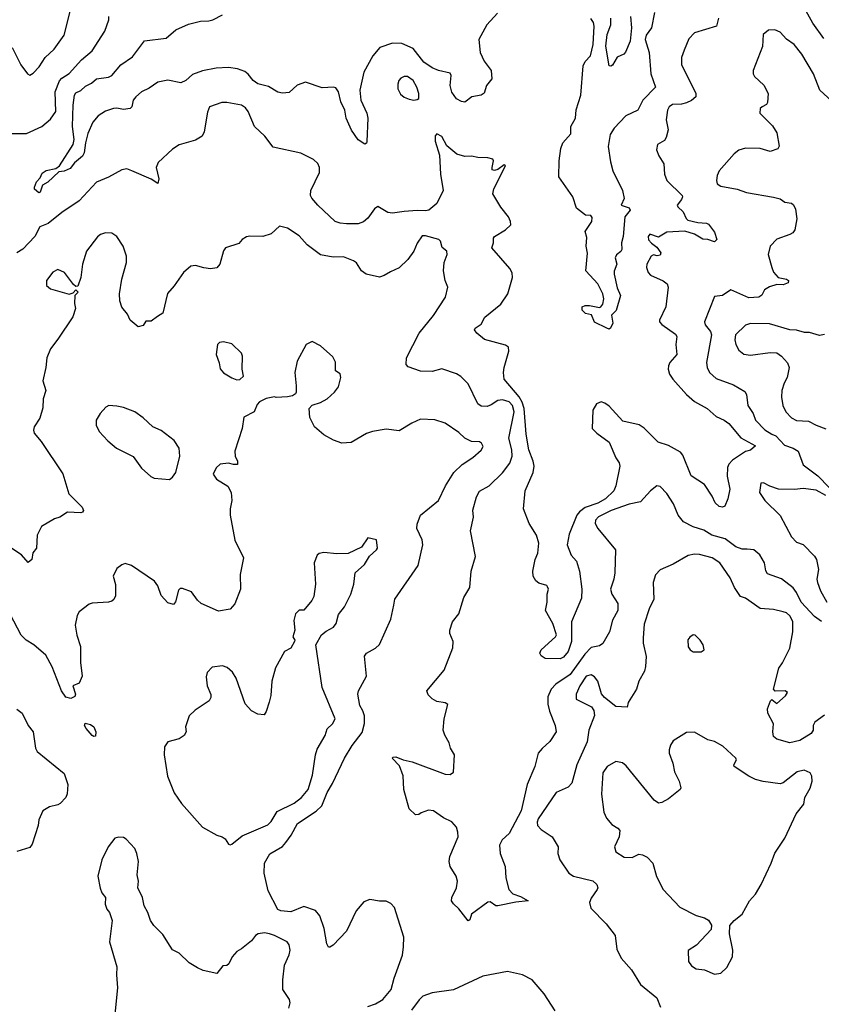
# Model space of a CAD drawing. Extents: x 2133461 to 2293071, y 753526 to 916327.
# Tile 405 of 459: x 2254413 to 2259296, y 870375 to 876375. Entities that reach past the tile are written whole.
import ezdxf

# ---------------------------------------------------------------- set-up
doc = ezdxf.new("R2010")
doc.units = 0

msp = doc.modelspace()

# ---------------------------------------------------------------- linework, layer by layer
at = {"layer": '0CON10XD'}
for points in [[(2254367.5, 876205), (2254420.6, 876100.6), (2254461.2, 876045), (2254475, 876036.7), (2254495, 876048.8), (2254532, 876088), (2254568.9, 876145), (2254622.2, 876195), (2254685, 876282), (2254720, 876425)], [(2259311.8, 876261.8), (2259244.5, 876355), (2259194.5, 876445)], [(2254361.4, 875681.4), (2254455, 875682.5), (2254548.8, 875725), (2254600.6, 875769.4), (2254632.5, 875815), (2254629.2, 875935), (2254655, 876002.5), (2254670.3, 876019.7), (2254715, 876048.5), (2254789.6, 876130.4), (2254855, 876185.7), (2254932.2, 876305), (2254955.5, 876374.5), (2254955.6, 876395)], [(2257323.3, 876415), (2257258.5, 876345), (2257210.9, 876255), (2257219.1, 876175), (2257243, 876123), (2257285, 876066.7), (2257288.8, 876015), (2257256.7, 875975), (2257241.7, 875928.3), (2257225, 875916.2), (2257167.5, 875905), (2257125, 875873.8), (2257105, 875876.2), (2257075, 875894), (2257045, 875933.8), (2257035.5, 875974.5), (2257041.9, 876035), (2257035, 876050), (2256965, 876065.4), (2256925, 876081.3), (2256875, 876116.8), (2256810.3, 876200.3), (2256741.1, 876231.1), (2256685, 876233.2), (2256606.5, 876205), (2256563.8, 876155), (2256509.1, 876055), (2256484.6, 875945), (2256490.4, 875885), (2256527.5, 875805), (2256534.2, 875775), (2256527.7, 875632.3), (2256525, 875622.5), (2256515, 875616.7), (2256475, 875642.9), (2256435, 875701.2), (2256401.9, 875775), (2256394.4, 875825), (2256370.4, 875875), (2256355.3, 875935.3), (2256339.2, 875959.2), (2256325, 875963.8), (2256255, 875959.8), (2256155, 875994.2), (2256104.3, 875975.7), (2256055, 875931.4), (2256015, 875926.7), (2255985, 875933.5), (2255928.9, 875968.9), (2255864.8, 875984.8), (2255835, 876005.8), (2255805, 876044.1), (2255785, 876058.9), (2255740.8, 876075), (2255685, 876084.8), (2255610.6, 876079.4), (2255526.4, 876063.6), (2255465, 876040.5), (2255424.5, 876005.5), (2255395, 875990.8), (2255315, 876006.9), (2255253.8, 875995), (2255201.7, 875958.3), (2255155.7, 875935), (2255120.6, 875905), (2255104.4, 875885), (2255095.4, 875844.6), (2255086.2, 875833.8), (2255045, 875827.3), (2255005, 875836.4), (2254985, 875834.5), (2254935, 875817.7), (2254890.3, 875789.8), (2254858.9, 875751.1), (2254827.4, 875682.6), (2254813.1, 875625), (2254806.7, 875565), (2254796.1, 875543.9), (2254746.9, 875503.1), (2254720.5, 875469.5), (2254685, 875452), (2254651.7, 875448.3), (2254584, 875386), (2254552.1, 875367.9), (2254537.5, 875325), (2254529.3, 875320.7), (2254503.6, 875343.6), (2254502.5, 875355), (2254515, 875388), (2254537.7, 875412.3), (2254549.1, 875440.9), (2254574, 875456), (2254632.4, 875467.6), (2254655, 875484), (2254739.4, 875615), (2254744.4, 875645), (2254734.7, 875724.7), (2254739.7, 875855), (2254747.5, 875915), (2254755, 875929.2), (2254785, 875944), (2254815, 875971.1), (2254850.8, 875989.2), (2254881.2, 876015), (2254955, 876025.7), (2254974.6, 876035.4), (2255029.3, 876100.7), (2255100.5, 876149.5), (2255174.4, 876245.6), (2255305, 876262.7), (2255365, 876314), (2255442.3, 876347.7), (2255515, 876367.1), (2255565, 876368.1), (2255588.8, 876375), (2255648.6, 876405)], [(2258670, 876385), (2258658, 876335), (2258523.3, 876295), (2258490.3, 876259.7), (2258460.7, 876189.3), (2258445.7, 876144.3), (2258445, 876102.5), (2258532.5, 875925), (2258532.5, 875905), (2258506.7, 875883.3), (2258475, 875868), (2258445, 875860.4), (2258389.2, 875859.2), (2258370.6, 875845), (2258359.1, 875825), (2258350.7, 875765), (2258362.9, 875705), (2258352.2, 875657.8), (2258341.3, 875638.7), (2258298, 875615), (2258291.7, 875581.7), (2258305.8, 875545), (2258336.3, 875496.3), (2258342.1, 875435), (2258355.7, 875395.7), (2258448.6, 875305), (2258451.4, 875295), (2258445, 875278.8), (2258418, 875245), (2258422, 875235), (2258455, 875205.4), (2258473.1, 875163.1), (2258483.9, 875153.9), (2258545, 875139.3), (2258596.4, 875136.4), (2258609.5, 875129.5), (2258645, 875080.8), (2258660.3, 875035), (2258645, 875022.2), (2258605, 875036.7), (2258575, 875038.8), (2258525, 875068.2), (2258465, 875087.3), (2258355, 875079.6), (2258305, 875050), (2258252, 875068), (2258242, 875055), (2258244.5, 875034.5), (2258262.6, 875012.6), (2258295, 874990), (2258318.2, 874955), (2258315, 874941.4), (2258296.4, 874936.4), (2258275, 874941.9), (2258259.2, 874935), (2258232.9, 874885), (2258231.1, 874865), (2258242.1, 874835), (2258255, 874818.9), (2258333.8, 874783.8), (2258356.5, 874765), (2258364.2, 874745.8), (2258348.5, 874625), (2258311.2, 874545), (2258311.5, 874535), (2258325, 874517.3), (2258408, 874458), (2258416.2, 874445), (2258409.6, 874395), (2258415.8, 874335), (2258374.6, 874285.4), (2258365.6, 874265), (2258363.8, 874245), (2258371.8, 874215), (2258391.5, 874185), (2258475, 874091.5), (2258525, 874048.9), (2258602, 874005), (2258656.4, 873956.4), (2258705, 873935.6), (2258733.8, 873915), (2258806.8, 873826.8), (2258895, 873777.5), (2258865, 873752.5), (2258835, 873744), (2258755, 873690.8), (2258733.1, 873666.9), (2258724.6, 873645.4), (2258724, 873594), (2258739.1, 873515), (2258727.5, 873455), (2258708.4, 873411.6), (2258695, 873405.5), (2258675, 873409.6), (2258650.6, 873430.6), (2258632.4, 873472.4), (2258585, 873542), (2258504.4, 873595), (2258452.2, 873722.2), (2258439.7, 873739.7), (2258365, 873780), (2258301.7, 873801.7), (2258216.7, 873886.7), (2258187.4, 873907.4), (2258088.3, 873928.3), (2258005, 874019.4), (2257978.3, 874038.3), (2257955, 874045.6), (2257926.4, 874033.6), (2257904.3, 873995), (2257901.4, 873885), (2257929.2, 873855), (2258005, 873800.8), (2258044.3, 873705), (2258064.2, 873675), (2258069.4, 873655), (2258045.5, 873535), (2258032.7, 873505), (2257981.1, 873455), (2257935, 873429.1), (2257857.4, 873402.6), (2257823, 873377), (2257807.2, 873355), (2257760.2, 873239.8), (2257748.2, 873175), (2257771.7, 873111.7), (2257805, 873076), (2257822.9, 873015), (2257837.5, 872905), (2257835, 872850), (2257773.9, 872706.1), (2257773.8, 872585), (2257754.2, 872525), (2257725, 872490), (2257705, 872480), (2257615, 872482), (2257589.3, 872499.3), (2257582.5, 872515), (2257590, 872535), (2257676.4, 872613.6), (2257683, 872627), (2257660, 872695), (2257616.7, 872775), (2257626.9, 872825), (2257626.1, 872873.9), (2257633.8, 872905), (2257629.5, 872919.5), (2257625, 872926.7), (2257575, 872942.5), (2257557.5, 872955), (2257540.8, 872985), (2257540, 873015), (2257554.3, 873085.7), (2257570, 873125), (2257576, 873185), (2257561.2, 873235), (2257516, 873305), (2257482, 873395), (2257492.9, 873505), (2257541.1, 873615), (2257546.5, 873655), (2257542.1, 873685), (2257514.7, 873754.7), (2257499.2, 873849.2), (2257486.8, 874005), (2257474.2, 874044.2), (2257456.1, 874076.1), (2257365.5, 874185), (2257360.5, 874225), (2257365.5, 874255), (2257392.9, 874355), (2257390.5, 874380.5), (2257372.3, 874392.3), (2257245, 874427.1), (2257198.8, 874465), (2257183.8, 874485), (2257187.5, 874495), (2257225, 874520), (2257247.3, 874562.7), (2257345, 874640.8), (2257386.4, 874705), (2257414.4, 874805), (2257412.4, 874832.4), (2257398.9, 874858.9), (2257290, 874985), (2257300, 875015), (2257299.2, 875045), (2257305.8, 875055), (2257373.3, 875095), (2257404.3, 875125), (2257402.9, 875145), (2257390, 875175), (2257345, 875232.5), (2257294.6, 875315), (2257301.1, 875345), (2257373.3, 875485), (2257365, 875491.2), (2257326.7, 875463.3), (2257305, 875456), (2257291.2, 875461.2), (2257290.8, 875475), (2257300, 875515), (2257296.1, 875526.1), (2257264.5, 875534.5), (2257205, 875535.4), (2257165, 875543.6), (2257125, 875541.2), (2257076.4, 875556.4), (2257015.7, 875605.7), (2256985, 875663.8), (2256955, 875680), (2256943.3, 875666.7), (2256944, 875635), (2256970.7, 875550.7), (2256975.7, 875435), (2256992, 875335), (2256955, 875256.2), (2256905, 875215.6), (2256885, 875210.4), (2256835, 875213.2), (2256755, 875206.8), (2256685, 875195.6), (2256655, 875200.8), (2256593.9, 875236.1), (2256575, 875222.5), (2256534, 875165), (2256507.4, 875142.6), (2256475, 875132.2), (2256405, 875130.5), (2256364.7, 875134.7), (2256335, 875146.5), (2256228.6, 875245), (2256192.5, 875287.5), (2256184.4, 875305), (2256186.9, 875335), (2256239.4, 875445), (2256239.2, 875475), (2256229.1, 875499.1), (2256202.7, 875522.7), (2256125, 875562.5), (2255958.2, 875598.2), (2255907.1, 875665), (2255842.9, 875725), (2255805, 875816.2), (2255788.9, 875838.9), (2255765, 875854.2), (2255675, 875870), (2255645, 875871.2), (2255570, 875845), (2255557.3, 875812.7), (2255537.9, 875692.1), (2255524.2, 875665.8), (2255485, 875641.2), (2255385, 875612.5), (2255343.3, 875586.7), (2255256.7, 875505), (2255244.3, 875475), (2255260.6, 875405), (2255255, 875377.5), (2255215, 875402.9), (2255096.2, 875453.8)], [(2258281.1, 876418.9), (2258261.1, 876325), (2258229.8, 876280.2), (2258224.1, 876255), (2258248.6, 876175), (2258257.3, 876045), (2258285.7, 875965), (2258209.1, 875885), (2258178.6, 875825), (2258105, 875789.2), (2258035, 875714.2), (2258010.9, 875675), (2257997.9, 875602.1), (2258011.7, 875508.3), (2258026.1, 875453.9), (2258086, 875335), (2258095.8, 875285), (2258077.5, 875245), (2258125, 875229.2), (2258131.4, 875215), (2258100.5, 875175), (2258090, 875055), (2258078.6, 875015), (2258080.9, 874975), (2258075, 874962.9), (2258048.3, 874941.7), (2258040.8, 874925), (2258051.4, 874885), (2258035, 874842.5), (2258034.4, 874825), (2258052.3, 874742.3), (2258073.1, 874695), (2258047.4, 874602.6), (2258018.8, 874575), (2258026.7, 874525), (2258012.5, 874495), (2258005, 874490), (2257990, 874495), (2257915, 874532.5), (2257896.4, 874576.4), (2257860, 874585), (2257840, 874605), (2257840, 874625), (2257857, 874633), (2257885, 874633.8), (2257945, 874622), (2257954.2, 874625.8), (2257965, 874642.5), (2257971.9, 874675), (2257965.6, 874705), (2257936, 874765), (2257861.2, 874845), (2257872.9, 874952.9), (2257864.3, 874995), (2257867.3, 875047.3), (2257858.8, 875085), (2257898.1, 875145), (2257900, 875170), (2257891.7, 875181.7), (2257860, 875185), (2257806.1, 875226.1), (2257782, 875295), (2257697.1, 875417.1), (2257700, 875515), (2257710, 875590), (2257722.5, 875625), (2257769.8, 875680.2), (2257770.8, 875725), (2257798.1, 875775), (2257803.2, 875826.8), (2257831.8, 875915), (2257846.4, 876095), (2257858.8, 876121.2), (2257890, 876155), (2257906.8, 876225), (2257913.3, 876335), (2257908.7, 876358.7), (2257891.7, 876381.7)], [(2258134.7, 876395), (2258140.9, 876325), (2258132.9, 876245), (2258103, 876177), (2258092.5, 876165), (2258053.6, 876146.4), (2258025, 876099.2), (2258015, 876092.5), (2258004.5, 876094.5), (2257983.5, 876215), (2257992.2, 876285), (2258015.3, 876344.8), (2258014.8, 876384.8)], [(2259387.1, 875855), (2259287.5, 875945), (2259248.2, 876045), (2259177.5, 876165), (2259131.4, 876225), (2259085, 876255.8), (2259045, 876300), (2259013.6, 876313.6), (2258975, 876312.2), (2258941.4, 876285), (2258937.9, 876212.1), (2258882, 876065), (2258881.2, 876045), (2258889.5, 876029.5), (2258947.3, 875977.3), (2258973.3, 875925), (2258969.5, 875870.5), (2258961.7, 875858.3), (2258936.4, 875843.6), (2258923.3, 875835), (2258922.5, 875805), (2258999.1, 875729.1), (2259026, 875685), (2259040, 875605), (2259030.7, 875589.3), (2258985, 875571.2), (2258925, 875590), (2258835, 875592.5), (2258795, 875580), (2258765, 875558.8), (2258675, 875454.2), (2258662.5, 875425), (2258658.2, 875395), (2258662.7, 875375), (2258685, 875360.8), (2258783.6, 875343.6), (2258841.3, 875321.3), (2259005, 875294), (2259045, 875283.3), (2259075, 875263.3), (2259115, 875258), (2259127.8, 875247.8), (2259139.8, 875219.8), (2259147.5, 875162.5), (2259135.7, 875095), (2259123, 875077), (2259105, 875065.6), (2259025, 875038.9), (2258985.6, 874995), (2258972.1, 874945), (2258994.3, 874864.3), (2259005, 874836.7), (2259034.1, 874804.1), (2259085, 874793.8), (2259096.2, 874785), (2259095, 874771.2), (2259065, 874758.6), (2259025, 874762.2), (2258981.8, 874748.2), (2258951, 874729), (2258933.3, 874696.7), (2258915, 874684.6), (2258855, 874681.1), (2258745, 874730), (2258695, 874693.8), (2258645, 874687.5), (2258584.4, 874535), (2258588.1, 874515), (2258621.4, 874475), (2258626.9, 874455), (2258597.2, 874287.2), (2258601.5, 874255), (2258614.4, 874225), (2258655, 874188.9), (2258760.7, 874150.7), (2258830.5, 874110.5), (2258840.9, 874090.9), (2258848.2, 874025), (2258881.8, 873975), (2258895.3, 873935.3), (2258951.5, 873875), (2258995, 873848.9), (2259018.5, 873838.5), (2259072.2, 873782.2), (2259125, 873764.5), (2259155, 873745.6), (2259185, 873662.9), (2259274.6, 873594.6), (2259344.1, 873524.1)], [(2256815, 875885.7), (2256835, 875890), (2256844, 875896), (2256845.6, 875925), (2256832.2, 875965), (2256809.5, 876005), (2256775, 876029.5), (2256755, 876030), (2256735, 876019.2), (2256723.1, 876005), (2256717.3, 875982.7), (2256717.1, 875955), (2256732.4, 875922.4), (2256755, 875903.1), (2256785, 875891.1), (2256815, 875885.7)], [(2255096.2, 875453.8), (2255065, 875466.2), (2255035, 875461.2), (2254954.2, 875415.8), (2254881.2, 875385), (2254775, 875271.9), (2254669.5, 875200.5), (2254586.9, 875133.1), (2254536.3, 875113.7), (2254505, 875053.3), (2254433.2, 874976.8), (2254395, 874954.2)], [(2257336.2, 871345), (2257340.8, 871295), (2257370, 871215), (2257374.4, 871145), (2257393.9, 871073.9), (2257418.2, 871048.2), (2257465, 871032.5), (2257510, 871005), (2257435, 870998.1), (2257325, 870974.2), (2257314.4, 870974.4), (2257278.8, 870998.8), (2257265, 870998), (2257166, 870925), (2257155, 870890), (2257145, 870883.1), (2257087.8, 870957.8), (2257055, 870986.4), (2257044.6, 871005.4), (2257046.4, 871025), (2257074.4, 871085), (2257079.5, 871125), (2257071.5, 871155), (2257036.2, 871215), (2257028.8, 871245), (2257032.9, 871275), (2257083.7, 871395), (2257082.8, 871425), (2257073.7, 871453.7), (2257045, 871487.8), (2256995, 871512.2), (2256935, 871554.4), (2256902.6, 871557.4), (2256858.8, 871541.2), (2256845, 871531.2), (2256825, 871530), (2256785.8, 871565.8), (2256753.6, 871685), (2256748.3, 871768.3), (2256727.5, 871827.5), (2256682.5, 871875), (2256688.3, 871881.7), (2256705, 871882.5), (2256750, 871865), (2256805, 871853.3), (2257005, 871778), (2257035, 871775.8), (2257055, 871788.8), (2257061.1, 871895), (2257036.7, 871935), (2257029.4, 871969.4), (2257002.5, 872015), (2256992.9, 872045), (2256998.6, 872115), (2257021.7, 872201.7), (2257005, 872212), (2256955, 872220), (2256926.4, 872236.4), (2256901.7, 872261.7), (2256893.3, 872285), (2256998.3, 872411.7), (2257051.7, 872548.3), (2257054.2, 872585), (2257034.2, 872635), (2257034.2, 872655), (2257048.8, 872705), (2257087.5, 872755), (2257118, 872855), (2257155.5, 872914.5), (2257163.5, 873015), (2257189.5, 873105), (2257159.5, 873260.5), (2257176.8, 873343.2), (2257174.6, 873385.4), (2257195, 873466.7), (2257215, 873501.4), (2257273.3, 873535), (2257355.3, 873614.7), (2257398.2, 873671.8), (2257413.3, 873715), (2257412.2, 873755), (2257393.5, 873825), (2257424.8, 873985), (2257415.7, 874025), (2257395, 874045.8), (2257355, 874058.8), (2257325, 874054.6), (2257285, 874027.5), (2257261.1, 874018.9), (2257225, 874020), (2257204.6, 874035), (2257146.1, 874156.1), (2257101.1, 874201.1), (2257075, 874217.5), (2256985, 874246.9), (2256925, 874232), (2256855, 874234.2), (2256780.5, 874260.5), (2256766.7, 874275), (2256770, 874315), (2256845.8, 874465), (2256935, 874572), (2257007.5, 874685), (2257021.4, 874745), (2257004.2, 874785.8), (2256995.6, 874845), (2256998.5, 874895), (2257016.7, 874945), (2257015.7, 874965.7), (2256986.2, 874986.2), (2256975.8, 875025), (2256965.5, 875035.5), (2256885, 875058.6), (2256865, 875058), (2256835.5, 875014.5), (2256815, 874963.8), (2256777.5, 874915), (2256725, 874863.1), (2256671.5, 874838.5), (2256634.5, 874815.5), (2256605, 874807.1), (2256524.5, 874824.5), (2256496, 874845), (2256465, 874893.8), (2256446.7, 874905), (2256385, 874930), (2256322.3, 874927.7), (2256245, 874941.9), (2256163.6, 875003.6), (2256115, 875058), (2256045, 875104), (2255995, 875117.5), (2255945, 875070), (2255893.6, 875053.6), (2255815, 875056.2), (2255795, 875051.2), (2255767.5, 875035), (2255747.7, 875012.3), (2255666.2, 874985), (2255655, 874967.5), (2255632, 874885), (2255615, 874863.8), (2255575, 874858), (2255535, 874862.5), (2255485, 874878), (2255455, 874873.8), (2255412, 874835), (2255355, 874754), (2255313.4, 874706.6), (2255285, 874587.5), (2255253.6, 874566.4), (2255215, 874537.5), (2255181.7, 874538.3), (2255165, 874512.5), (2255135, 874503.3), (2255086.7, 874545), (2255070.7, 874580.7), (2255035, 874622.5), (2255022.3, 874662.3), (2255022, 874705), (2255035.7, 874795), (2255064.4, 874895), (2255064.4, 874935), (2255044.2, 874995), (2255005, 875053.3), (2254974.1, 875074.1), (2254935, 875075.8), (2254904.5, 875065.5), (2254887.9, 875052.1), (2254820, 874965), (2254795.8, 874885), (2254786.4, 874803.6), (2254768.3, 874751.7), (2254755, 874750), (2254741.7, 874761.7), (2254685.6, 874835.6), (2254645, 874853.8), (2254615, 874836.7), (2254576.7, 874785), (2254576.7, 874755), (2254600, 874735), (2254715, 874702.5), (2254738.3, 874711.7), (2254755, 874730), (2254770, 874715), (2254750, 874695), (2254747.5, 874645), (2254752.5, 874615), (2254736.7, 874565), (2254645, 874428.8), (2254600.3, 874369.7), (2254578.1, 874315), (2254573.1, 874255), (2254554.2, 874175), (2254572.9, 874115), (2254557.1, 874065), (2254555, 874010), (2254535, 873946.7), (2254501.2, 873895), (2254496.4, 873873.6), (2254501.2, 873855), (2254544.2, 873805), (2254675, 873607.5), (2254712, 873485), (2254794, 873405), (2254801.2, 873385), (2254795.9, 873374.1), (2254785, 873370), (2254705, 873374.2), (2254657, 873343), (2254625, 873333.8), (2254545, 873287.5), (2254520, 873235), (2254516, 873155), (2254492.7, 873127.3), (2254486.2, 873085), (2254465, 873067.5), (2254423.8, 873115), (2254315.8, 873185.8)], [(2259315, 874457.5), (2259285, 874451.2), (2259225, 874468.8), (2259195, 874468.8), (2259145, 874482.5), (2259105, 874486), (2258981.7, 874521.7), (2258865, 874524.6), (2258835.3, 874514.7), (2258774.2, 874455.8), (2258769.7, 874425), (2258776.3, 874395), (2258795, 874362.2), (2258825, 874336.5), (2258865, 874331.2), (2258985, 874347.5), (2259025, 874344.2), (2259054, 874325), (2259090.8, 874285), (2259100.6, 874255), (2259088.2, 874195), (2259071.2, 874161.2), (2259055.5, 874115), (2259054.6, 874074.6), (2259062.7, 874025), (2259079.5, 873985), (2259115, 873949.5), (2259145, 873933.8), (2259219.3, 873929.3), (2259265, 873904.4), (2259325, 873882.9)], [(2256535, 870362), (2256581.5, 870378.5), (2256625.2, 870404.8), (2256676.8, 870465), (2256695.3, 870535), (2256745.6, 870675), (2256751.9, 870725), (2256754.3, 870785), (2256695.7, 870965.7), (2256675, 870990), (2256645, 871003.8), (2256605, 871002.9), (2256545.8, 871014.2), (2256509.7, 871000.3), (2256462.9, 870945), (2256405, 870820), (2256322.5, 870735), (2256303, 870723), (2256295, 870722.5), (2256284.3, 870744.3), (2256267, 870837), (2256241.2, 870915), (2256215, 870946.7), (2256145, 870970.8), (2256065, 870939.4), (2256004.2, 870944.2), (2255985, 870953.3), (2255925.9, 871065.9), (2255901.8, 871175), (2255904.4, 871235), (2255937.9, 871292.1), (2256013.3, 871336.7), (2256035, 871361.4), (2256066.5, 871405), (2256105, 871476.7), (2256218.6, 871551.4), (2256252.9, 871585), (2256286.2, 871665), (2256319, 871721), (2256391.2, 871875), (2256438.3, 871951.7), (2256499, 872031), (2256513.8, 872086.2), (2256513, 872133), (2256504, 872164), (2256485, 872196.7), (2256472.9, 872265), (2256476.2, 872285), (2256525.8, 872375), (2256513, 872497), (2256526.2, 872515), (2256580, 872545), (2256605, 872567.5), (2256675, 872722.5), (2256693.1, 872806.9), (2256698, 872845), (2256841.2, 873048.8), (2256868.6, 873175), (2256864.2, 873205), (2256832.3, 873275), (2256835, 873301.2), (2256854.8, 873355.2), (2256964.4, 873445), (2257007.1, 873535), (2257058.6, 873615), (2257108.6, 873665), (2257173.4, 873706.6), (2257225, 873751.2), (2257236.2, 873775), (2257226.7, 873795), (2257215, 873803.3), (2257165, 873805.8), (2257124.5, 873824.5), (2257089.3, 873859.3), (2257005, 873915.7), (2256942.7, 873937.3), (2256855, 873940), (2256802.6, 873917.4), (2256725, 873870.8), (2256645, 873880), (2256563.2, 873866.8), (2256525.8, 873854.2), (2256431.7, 873798.3), (2256375, 873793.8), (2256325, 873813.3), (2256266.4, 873846.4), (2256210, 873895), (2256180.7, 873950.7), (2256177.5, 874005), (2256195, 874026.7), (2256245, 874042), (2256285.8, 874064.2), (2256330, 874105), (2256355, 874137.5), (2256370, 874195), (2256365, 874217.5), (2256337.5, 874235), (2256337.5, 874287.5), (2256320.5, 874320.5), (2256245, 874388.8), (2256195, 874413.3), (2256157.5, 874395), (2256103.8, 874295), (2256088.8, 874225), (2256096.7, 874145), (2256097.5, 874105), (2256092.5, 874095), (2256075, 874083.8), (2256045, 874076.7), (2255975, 874073.3), (2255965, 874077.5), (2255915, 874067.5), (2255873.9, 874046.1), (2255859.3, 874030.7), (2255842.5, 873985), (2255777.7, 873952.3), (2255767.5, 873885), (2255724.2, 873745), (2255725.8, 873715), (2255740, 873685), (2255740, 873665), (2255715, 873663.8), (2255685, 873672.5), (2255635, 873667.5), (2255610, 873645), (2255592.5, 873605), (2255612.5, 873575), (2255681.7, 873531.7), (2255702, 873495), (2255705.7, 873445.7), (2255695.5, 873394.5), (2255695.5, 873355), (2255723.8, 873203.8), (2255775.8, 873095), (2255756.9, 872995), (2255758.6, 872905), (2255724.2, 872815.8), (2255695, 872784), (2255625, 872770), (2255518.5, 872818.5), (2255496.9, 872836.9), (2255459.1, 872889.1), (2255405, 872909.2), (2255391.4, 872908.6), (2255381.4, 872898.6), (2255363, 872827), (2255349.4, 872810.6), (2255315, 872822.5), (2255275.5, 872865.5), (2255254.3, 872925), (2255233.6, 872953.6), (2255095, 873050), (2255055, 873062), (2255035, 873054), (2255005, 873030), (2254982.9, 872985), (2254996.1, 872933.9), (2254996.2, 872865), (2254987.3, 872842.7), (2254975, 872831.2), (2254955, 872826.2), (2254855, 872820), (2254836.4, 872813.6), (2254775, 872767.5), (2254763.8, 872745), (2254752, 872685), (2254761.4, 872625), (2254784.2, 872555), (2254782.7, 872457.3), (2254793.8, 872375), (2254775, 872332.5), (2254737.5, 872315), (2254753.8, 872265), (2254748.6, 872251.4), (2254725, 872239.2), (2254695, 872246), (2254668, 872285), (2254611.8, 872431.8), (2254572.6, 872502.6), (2254499.2, 872565), (2254452.5, 872595), (2254422.5, 872625), (2254355, 872752.5)], [(2255735, 874180), (2255755, 874182.5), (2255776.7, 874203.3), (2255768.8, 874245), (2255771.2, 874325), (2255765, 874342.5), (2255705, 874400), (2255655, 874412.5), (2255631.2, 874408.8), (2255617.5, 874395), (2255610, 874335), (2255628.8, 874285), (2255635, 874247.5), (2255655, 874223.3), (2255705, 874193.3), (2255735, 874180)], [(2255325, 873573.8), (2255345, 873586.7), (2255364, 873615), (2255389.2, 873715), (2255384.2, 873765), (2255355, 873811.2), (2255275, 873871.2), (2255224.2, 873894.2), (2255165, 873950), (2255115, 873986.2), (2255045, 874012.5), (2255005, 874020.8), (2254956.4, 874023.6), (2254937.5, 874015), (2254904.2, 873975.8), (2254880, 873935), (2254878.8, 873905), (2254896.7, 873865), (2254949.3, 873809.3), (2255003.3, 873765), (2255104.2, 873714.2), (2255155, 873642.5), (2255211.2, 873591.2), (2255232.3, 873582.3), (2255325, 873573.8)], [(2259325, 873476.2), (2259265, 873507.3), (2259185, 873519.1), (2259133.1, 873513.1), (2259035, 873514.4), (2258982.5, 873532.5), (2258945, 873553.8), (2258928.3, 873551.7), (2258920.8, 873495), (2258952.9, 873445), (2259045, 873354.2), (2259115, 873223.1), (2259145, 873191.1), (2259185, 873177.8), (2259255.3, 873105.2), (2259266.5, 873085), (2259279.4, 873025), (2259270, 872965), (2259272.9, 872945), (2259290.8, 872895), (2259331.1, 872825)], [(2259297.5, 872707.5), (2259255, 872738.2), (2259174.8, 872824.8), (2259145.6, 872885.6), (2259125, 872912.7), (2259055, 872968.5), (2258968.7, 872998.7), (2258957.6, 873017.6), (2258949.5, 873065), (2258921.4, 873115), (2258885, 873144.4), (2258845, 873149.4), (2258815, 873148.9), (2258775, 873162.2), (2258711.4, 873211.4), (2258630, 873235), (2258581.2, 873265), (2258516.2, 873285), (2258458, 873315), (2258425, 873356), (2258396.1, 873425), (2258355, 873487.5), (2258315, 873530.8), (2258295, 873534.2), (2258255, 873504.3), (2258195, 873437.8), (2258125, 873423.2), (2258016.5, 873385), (2257940, 873345), (2257920.4, 873325), (2257919.1, 873305), (2257934.5, 873275), (2258042.5, 873145), (2258038.5, 873005), (2258032.1, 872965), (2258011.8, 872905), (2258020, 872875), (2258057.4, 872817.4), (2258057.1, 872775), (2258023.9, 872716.1), (2258005.4, 872645), (2257966, 872574), (2257945, 872560.6), (2257895, 872549.5), (2257855, 872508.6), (2257765.6, 872384.4), (2257678.9, 872325), (2257650, 872295), (2257631.3, 872248.7), (2257629.7, 872205), (2257640.6, 872160.6), (2257676, 872075), (2257681.2, 872035), (2257643, 871977), (2257595, 871934), (2257572.5, 871905), (2257551.9, 871825), (2257504.4, 871715), (2257467.1, 871555), (2257394.5, 871415.5), (2257352.1, 871377.9), (2257336.2, 871345)], [(2255695, 871346.2), (2255705, 871351.2), (2255769.1, 871400.9), (2255925, 871468.9), (2255945, 871489.2), (2255980.9, 871549.1), (2256085, 871601.1), (2256129.1, 871635), (2256170.4, 871685), (2256197.6, 871772.4), (2256214.6, 871895.4), (2256225, 871930), (2256275, 872013.3), (2256286.8, 872053.2), (2256318.8, 872085), (2256334.2, 872115), (2256255.5, 872305.5), (2256216.2, 872565), (2256252.4, 872627.6), (2256280.3, 872649.7), (2256325, 872672.5), (2256340.6, 872695), (2256355, 872751.2), (2256392.6, 872797.4), (2256431.4, 872875), (2256448.1, 872935), (2256456.1, 873003.9), (2256514.4, 873055.6), (2256544.5, 873105.5), (2256586.7, 873145), (2256592.5, 873155), (2256587.5, 873205), (2256535, 873217.5), (2256495, 873160), (2256415, 873123.3), (2256345, 873120), (2256265, 873127.5), (2256238.3, 873121.7), (2256225, 873111.2), (2256207.5, 873065), (2256216, 872935), (2256205, 872860), (2256193.6, 872836.4), (2256145, 872777.5), (2256115, 872777.5), (2256093.8, 872755), (2256083.6, 872713.6), (2256090, 872655), (2256077.5, 872615), (2256090, 872595), (2256087.5, 872585), (2256063.9, 872546.1), (2256025.9, 872524.1), (2255972.5, 872425), (2255950, 872345), (2255943.6, 872256.4), (2255933.8, 872216.2), (2255915, 872160), (2255901.7, 872138.3), (2255863, 872143), (2255825, 872162.5), (2255786.1, 872206.1), (2255731.7, 872361.7), (2255709.7, 872399.7), (2255677.3, 872427.3), (2255648.3, 872438.3), (2255585, 872430), (2255555, 872397.5), (2255548.3, 872371.7), (2255556.2, 872315), (2255577, 872263), (2255577.5, 872245), (2255567.5, 872225), (2255481.7, 872168.3), (2255445, 872132.5), (2255423.9, 872066.1), (2255426.7, 872035), (2255415, 872012.5), (2255385, 871992.5), (2255316.4, 871973.6), (2255296.2, 871945), (2255294, 871895), (2255313.1, 871765), (2255355, 871663.3), (2255398.3, 871598.3), (2255526.7, 871455), (2255615, 871406.7), (2255647.5, 871395), (2255663.9, 871383.9), (2255685, 871350), (2255695, 871346.2)], [(2259315, 872137.5), (2259256.2, 872095), (2259246.7, 872075), (2259246.2, 872045), (2259233.8, 872025), (2259166.6, 871983.4), (2259105, 871967.8), (2259025, 871990), (2259006.2, 872006.2), (2259000.8, 872035), (2259005.8, 872085), (2258970, 872150), (2258967.7, 872175), (2258986.2, 872225), (2258995, 872232), (2259025, 872207.5), (2259077.5, 872255), (2259090, 872275), (2259076, 872286), (2259015, 872282.5), (2259005.6, 872295.6), (2259036.9, 872423.1), (2259060.8, 872455), (2259104, 872545), (2259122.5, 872645), (2259122.2, 872707.8), (2259105, 872741.9), (2259085, 872760.5), (2259065, 872767.3), (2259005, 872780.6), (2258925, 872788.1), (2258835, 872849.2), (2258805, 872860), (2258768.1, 872915), (2258742.2, 872975), (2258678.1, 873065), (2258632, 873095), (2258555, 873116.7), (2258525, 873118.4), (2258485, 873110.8), (2258395, 873056.7), (2258315, 873022.5), (2258286.8, 872993.2), (2258272.9, 872945), (2258275.5, 872844.5), (2258248.1, 872785), (2258218, 872692), (2258210.9, 872609.1), (2258211.9, 872575), (2258230, 872495), (2258226.4, 872433.6), (2258218.6, 872405), (2258184.4, 872345), (2258170, 872295), (2258120, 872215), (2258113.3, 872186.7), (2258045, 872190), (2257975, 872243.8), (2257957.8, 872267.8), (2257934.4, 872345), (2257915, 872370), (2257895, 872383.3), (2257865, 872375.6), (2257824.7, 872315), (2257803.5, 872265), (2257802.5, 872235), (2257897, 872187), (2257910, 872165), (2257915.6, 872134.4), (2257879.4, 872045), (2257870.4, 871975), (2257808.2, 871835), (2257776.9, 871723.1), (2257755, 871698.9), (2257681.4, 871665), (2257572.3, 871505), (2257565.4, 871485), (2257567.5, 871465), (2257589.5, 871439.5), (2257657.1, 871395), (2257692.5, 871335), (2257691.4, 871295), (2257702.9, 871255), (2257758, 871175), (2257786.6, 871156.6), (2257905, 871127.1), (2257929.2, 871105), (2257935.8, 871085.8), (2257932, 871075), (2257895, 871021.2), (2257884.5, 870995.5), (2257891.7, 870961.7), (2257985.8, 870865), (2258040.8, 870795), (2258051.4, 870711.4), (2258077.2, 870657.2), (2258140.8, 870585), (2258195.4, 870495.4), (2258294.3, 870415), (2258317.3, 870357.3)], [(2258565, 872523.3), (2258582.5, 872535), (2258575.8, 872565), (2258558.8, 872595), (2258527.5, 872625), (2258515, 872626.7), (2258495, 872612.5), (2258484.2, 872595.8), (2258485, 872552.5), (2258496.7, 872535), (2258515, 872523.8), (2258565, 872523.3)], [(2254395, 872174.5), (2254428.5, 872148.5), (2254464.4, 872075), (2254494.5, 872035), (2254510, 871935), (2254518.6, 871915), (2254685, 871782.5), (2254706.7, 871715), (2254702.3, 871657.7), (2254694.2, 871635), (2254660.3, 871599.7), (2254645, 871590), (2254595, 871578), (2254555, 871553.3), (2254530.7, 871499.3), (2254525.7, 871465), (2254488.3, 871351.7), (2254475, 871330), (2254395, 871306.7)], [(2254865, 872007.5), (2254855, 872013.3), (2254818, 872055), (2254808, 872075), (2254812, 872088), (2254845, 872080), (2254865.8, 872065.8), (2254876.2, 872035), (2254875, 872010), (2254865, 872007.5)], [(2258645, 870558.6), (2258685, 870564), (2258720.3, 870599.7), (2258755.8, 870665), (2258757.5, 870705), (2258737.5, 870805), (2258740, 870855), (2258765, 870886.7), (2258813.8, 870925), (2258860, 871005), (2258895, 871046.7), (2258930, 871105), (2258992, 871235), (2259014.3, 871295.7), (2259075, 871386.7), (2259143.6, 871536.4), (2259190, 871595), (2259195.7, 871635), (2259227.9, 871692.1), (2259240.8, 871735), (2259239.2, 871765), (2259228, 871785), (2259192.7, 871802.7), (2259148.9, 871791.1), (2259065, 871725.7), (2259045, 871718.1), (2258942.4, 871732.4), (2258895, 871745.6), (2258855.5, 871765.5), (2258766, 871825), (2258763.3, 871835), (2258780, 871865), (2258776.7, 871875), (2258697.3, 871947.3), (2258645, 871976.7), (2258605, 871986.7), (2258525, 872033.8), (2258475, 872031.2), (2258395, 871981.2), (2258378, 871955), (2258370, 871925), (2258369.2, 871905), (2258392, 871845), (2258401.2, 871791.2), (2258431.2, 871735), (2258440, 871695), (2258436.7, 871685), (2258365, 871626.7), (2258325.9, 871604.1), (2258305, 871601.2), (2258278.8, 871618.8), (2258107.7, 871827.7), (2258085, 871847.1), (2258045, 871854.4), (2257991.4, 871825), (2257966.5, 871785), (2257956.6, 871655), (2257971.1, 871545), (2257988.8, 871508.8), (2258020.2, 871470.2), (2258057.9, 871447.9), (2258068.8, 871435), (2258065.8, 871395), (2258037.5, 871335), (2258044.3, 871304.3), (2258095, 871270.8), (2258145, 871269.2), (2258185, 871290), (2258206.9, 871286.9), (2258235, 871271.2), (2258270, 871235), (2258293.4, 871153.4), (2258332.9, 871075), (2258435, 870967.5), (2258535, 870916.7), (2258585, 870902.5), (2258608.3, 870888.3), (2258627, 870857), (2258625, 870830), (2258536.7, 870735), (2258486.4, 870703.6), (2258488, 870635), (2258505, 870608.8), (2258535, 870591.2), (2258585, 870586), (2258645, 870558.6)], [(2256052.2, 870352.2), (2256060, 870385), (2256055.9, 870405), (2256015.8, 870465), (2256015.6, 870525), (2256027, 870613), (2256055, 870676.7), (2256061.1, 870705), (2256055, 870736.7), (2256042, 870755), (2255965.3, 870795.3), (2255935.8, 870804.2), (2255905, 870810), (2255865.7, 870804.3), (2255850, 870795), (2255825, 870761.2), (2255765, 870713.3), (2255735, 870697.5), (2255706.7, 870665), (2255687.7, 870622.3), (2255675, 870612.5), (2255650.7, 870609.3), (2255615, 870563.3), (2255530.7, 870580.7), (2255496.4, 870596.4), (2255445, 870627.5), (2255385, 870686.7), (2255345, 870706.7), (2255329.2, 870729.2), (2255285, 870801.2), (2255230, 870855), (2255210, 870885), (2255193.3, 870935), (2255171.2, 870975), (2255161.2, 871025), (2255133.8, 871085), (2255136, 871125), (2255128.8, 871165), (2255137.5, 871245), (2255127.5, 871295), (2255114.2, 871325), (2255061.7, 871381.7), (2255045, 871390.8), (2255016.2, 871393.8), (2254992.9, 871387.1), (2254952, 871335), (2254912.9, 871255), (2254889.4, 871155), (2254902.7, 871082.7), (2254913.9, 871053.9), (2254936.1, 871026.1), (2254933.3, 870985), (2254943.3, 870955), (2254961.2, 870935), (2254976.1, 870886.1), (2254961.2, 870755), (2255004.2, 870604.2), (2255001.9, 870555), (2255008.6, 870475), (2254990, 870295)], [(2257675.6, 870335), (2257608.8, 870438.8), (2257534.4, 870525), (2257476.7, 870555), (2257385, 870574.5), (2257235, 870545.7), (2257055, 870462.2), (2256925, 870444.6), (2256870, 870425), (2256846.8, 870403.2), (2256801, 870339)]]:
    msp.add_lwpolyline(points, dxfattribs=at)

doc.saveas('drawing.dxf')
